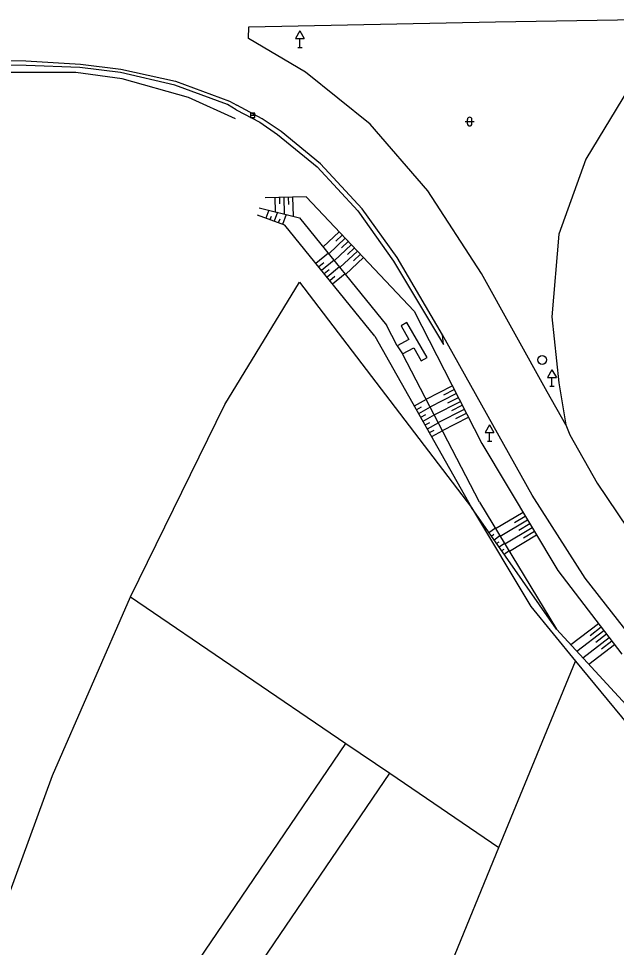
# Model space of a CAD drawing. Extents: x -737812 to -729375, y -1123000 to -1115500.
# Drawn here: x -736050 to -735982.3, y -1118220.4 to -1118115.1 of the extents above; entities that cross this region are included whole.
import ezdxf

# ---------------------------------------------------------------- set-up
doc = ezdxf.new("R2010")
doc.units = 0
for name, color, linetype in [('Doplněk polohopisu', 7, 'Continuous'), ('Doplňkové značky', 7, 'Continuous'), ('Hranice - ploty_ zdi', 7, 'Continuous'), ('Hranice parcel a úz_ celk', 7, 'Continuous'), ('Komunikace', 7, 'Continuous'), ('Povr_ zn_ inž_ sítí - kan_', 7, 'Continuous'), ('Výškopis', 7, 'Continuous'), ('Značky druhů pozemků', 7, 'Continuous')]:
    doc.layers.add(name, color=color, linetype=linetype)

msp = doc.modelspace()

# ---------------------------------------------------------------- linework, layer by layer
at = {"layer": 'Doplněk polohopisu'}
for p, q in [((-736049.19, -1118120.42), (-736067.44, -1118120.28)), ((-736043.08, -1118120.66), (-736049.19, -1118120.42)), ((-736038.49, -1118121.21), (-736043.08, -1118120.66)), ((-736032.33, -1118122.65), (-736038.49, -1118121.21)), ((-736026.37, -1118124.87), (-736032.33, -1118122.65)), ((-736025.38, -1118125.45), (-736026.37, -1118124.87)), ((-736025.38, -1118125.45), (-736022.69, -1118126.86)), ((-736022.69, -1118126.86), (-736020.69, -1118128.25)), ((-736020.69, -1118128.25), (-736016.2, -1118131.94)), ((-736016.2, -1118131.94), (-736011.61, -1118136.9)), ((-736011.61, -1118136.9), (-736007.54, -1118142.61)), ((-736007.54, -1118142.61), (-736001.89, -1118152.07)), ((-736006.04, -1118149.58), (-736006.68, -1118149.97)), ((-736006.68, -1118149.97), (-736005.8, -1118151.5)), ((-736003.74, -1118153.56), (-736006.04, -1118149.58)), ((-736001.89, -1118152.07), (-736001.98, -1118150.96)), ((-736005.8, -1118151.5), (-736007.12, -1118152.23)), ((-736007.12, -1118152.23), (-736006.52, -1118153.11)), ((-736006.52, -1118153.11), (-736005.24, -1118152.45)), ((-736005.24, -1118152.45), (-736004.42, -1118153.92)), ((-736004.42, -1118153.92), (-736003.74, -1118153.56))]:
    msp.add_line(p, q, dxfattribs=at)
at = {"layer": 'Doplňkové značky'}
for p, q in [((-736018.16, -1118116.51), (-736018.66, -1118117.38)), ((-736018.16, -1118116.51), (-736017.66, -1118117.38)), ((-736018.66, -1118117.38), (-736017.66, -1118117.38)), ((-736018.16, -1118118.38), (-736018.16, -1118117.38)), ((-736018.41, -1118118.38), (-736017.91, -1118118.38)), ((-735989.59, -1118154.93), (-735990.09, -1118155.8)), ((-735989.59, -1118154.93), (-735989.09, -1118155.8)), ((-735990.09, -1118155.8), (-735989.09, -1118155.8)), ((-735989.59, -1118156.8), (-735989.59, -1118155.8)), ((-735989.84, -1118156.8), (-735989.34, -1118156.8)), ((-735996.66, -1118161.16), (-735997.16, -1118162.03)), ((-735996.66, -1118161.16), (-735996.16, -1118162.03)), ((-735997.16, -1118162.03), (-735996.16, -1118162.03)), ((-735996.66, -1118163.03), (-735996.66, -1118162.03)), ((-735996.91, -1118163.03), (-735996.41, -1118163.03))]:
    msp.add_line(p, q, dxfattribs=at)
at = {"layer": 'Hranice - ploty_ zdi'}
for p, q in [((-736043.55, -1118121.22), (-736056.67, -1118121.22)), ((-736038.29, -1118121.96), (-736043.55, -1118121.22)), ((-736030.77, -1118124.07), (-736038.29, -1118121.96)), ((-736025.44, -1118126.46), (-736030.77, -1118124.07)), ((-736017.43, -1118135.33), (-736022.09, -1118135.43)), ((-736005.21, -1118148.3), (-736017.43, -1118135.33)), ((-736022.79, -1118136.58), (-736018.19, -1118137.69)), ((-736019.86, -1118138.55), (-736022.98, -1118137.4)), ((-736018.19, -1118137.69), (-736008.33, -1118149.86)), ((-736009.67, -1118151.12), (-736019.86, -1118138.55)), ((-736005.21, -1118148.3), (-735997.53, -1118163.28)), ((-736007.12, -1118152.23), (-736008.33, -1118149.86)), ((-736009.67, -1118151.12), (-735998.72, -1118170.57)), ((-735997.79, -1118169.94), (-736006.52, -1118153.11)), ((-735997.53, -1118163.28), (-735988.93, -1118177.68)), ((-735997.79, -1118169.94), (-735989.09, -1118184.33)), ((-735989.09, -1118184.33), (-735998.72, -1118170.57)), ((-735988.93, -1118177.68), (-735981.66, -1118187.17)), ((-735978.21, -1118196.17), (-735989.09, -1118184.33))]:
    msp.add_line(p, q, dxfattribs=at)
at = {"layer": 'Hranice parcel a úz_ celk'}
for p, q in [((-735995.6, -1118209.1), (-735986.91, -1118187.96)), ((-736035.97, -1118231.18), (-736012.94, -1118197.31)), ((-736031, -1118234.55), (-736007.98, -1118200.68)), ((-736011.49, -1118247.86), (-735995.6, -1118209.1))]:
    msp.add_line(p, q, dxfattribs=at)
for points in [[(-736037.36, -1118180.69), (-736026.68, -1118158.88), (-736018.21, -1118145)], [(-736018.21, -1118145), (-735998.72, -1118170.57), (-735992, -1118181.77), (-735986.91, -1118187.96)], [(-736053.04, -1118219.56), (-736046.21, -1118200.96), (-736037.36, -1118180.69)], [(-736037.36, -1118180.69), (-736012.94, -1118197.31), (-736007.98, -1118200.68), (-735995.6, -1118209.1)], [(-735986.91, -1118187.96), (-735978.13, -1118198.64), (-735963.22, -1118210.87)]]:
    msp.add_lwpolyline(points, dxfattribs=at)
at = {"layer": 'Komunikace'}
for p, q in [((-736023.94, -1118116.05), (-735995.98, -1118115.49)), ((-735995.98, -1118115.49), (-735972.44, -1118115.11)), ((-736024, -1118117.38), (-736023.94, -1118116.05)), ((-736017.52, -1118121.18), (-736024, -1118117.38)), ((-736067.43, -1118119.8), (-736049.22, -1118119.9)), ((-736049.22, -1118119.9), (-736043.01, -1118120.27)), ((-736043.01, -1118120.27), (-736038.46, -1118120.83)), ((-736038.46, -1118120.83), (-736032.26, -1118122.19)), ((-736010.21, -1118127.09), (-736017.52, -1118121.18)), ((-736032.26, -1118122.19), (-736026.14, -1118124.46)), ((-735980.93, -1118123.07), (-735985.76, -1118131.07)), ((-736026.14, -1118124.46), (-736025.3, -1118124.94)), ((-736022.45, -1118126.48), (-736025.3, -1118124.94)), ((-736020.28, -1118127.91), (-736022.45, -1118126.48)), ((-736003.66, -1118134.64), (-736010.21, -1118127.09)), ((-736015.83, -1118131.58), (-736020.28, -1118127.91)), ((-735985.76, -1118131.07), (-735988.81, -1118139.57)), ((-736011.11, -1118136.67), (-736015.83, -1118131.58)), ((-735997.56, -1118144.02), (-736003.66, -1118134.64)), ((-736007.15, -1118142.21), (-736011.11, -1118136.67)), ((-735988.81, -1118139.57), (-735989.6, -1118148.94)), ((-736001.98, -1118150.96), (-736007.15, -1118142.21)), ((-735990.15, -1118157.43), (-735997.56, -1118144.02)), ((-735989.6, -1118148.94), (-735988.82, -1118156.41)), ((-735991.84, -1118169.15), (-736001.98, -1118150.96)), ((-735988.82, -1118156.41), (-735988.01, -1118161.19)), ((-735988.01, -1118161.19), (-735990.15, -1118157.43)), ((-735988.01, -1118161.19), (-735987.57, -1118162.33)), ((-735987.57, -1118162.33), (-735984.46, -1118167.81)), ((-735984.46, -1118167.81), (-735979.75, -1118174.82)), ((-735985.84, -1118178.58), (-735991.84, -1118169.15)), ((-735979.69, -1118186.45), (-735985.84, -1118178.58))]:
    msp.add_line(p, q, dxfattribs=at)
at = {"layer": 'Povr_ zn_ inž_ sítí - kan_'}
msp.add_line((-736023.76, -1118126.08), (-736023.26, -1118126.08), dxfattribs=at)
msp.add_lwpolyline([(-736023.76, -1118126.33), (-736023.26, -1118126.33), (-736023.26, -1118125.83), (-736023.76, -1118125.83)], close=True, dxfattribs=at)
msp.add_circle((-735990.7, -1118153.82), 0.5, dxfattribs=at)
at = {"layer": 'Výškopis'}
for p, q in [((-736020.92, -1118137.03), (-736020.95, -1118135.41)), ((-736020.44, -1118136.1), (-736020.45, -1118135.4)), ((-736019.91, -1118137.28), (-736019.95, -1118135.38)), ((-736019.43, -1118136.18), (-736019.45, -1118135.37)), ((-736018.9, -1118137.52), (-736018.95, -1118135.36)), ((-736021.68, -1118136.85), (-736022.02, -1118137.76)), ((-736021.4, -1118137.54), (-736021.55, -1118137.93)), ((-736020.7, -1118137.08), (-736021.08, -1118138.1)), ((-736019.72, -1118137.32), (-736020.14, -1118138.45)), ((-736020.45, -1118137.85), (-736020.61, -1118138.27)), ((-736015.51, -1118141), (-736013.7, -1118139.29)), ((-736014.09, -1118140.35), (-736013.36, -1118139.66)), ((-736014.88, -1118141.78), (-736013.01, -1118140.02)), ((-736014.25, -1118142.56), (-736012.33, -1118140.75)), ((-736013.43, -1118141.1), (-736012.67, -1118140.38)), ((-736014.92, -1118141.73), (-736016.34, -1118142.89)), ((-736013.62, -1118143.34), (-736011.64, -1118141.48)), ((-736012.76, -1118141.85), (-736011.98, -1118141.11)), ((-736012.1, -1118142.59), (-736011.3, -1118141.84)), ((-736015.46, -1118142.81), (-736016.03, -1118143.28)), ((-736014.29, -1118142.51), (-736015.71, -1118143.66)), ((-736012.99, -1118144.12), (-736010.96, -1118142.2)), ((-736014.83, -1118143.59), (-736015.4, -1118144.05)), ((-736013.66, -1118143.28), (-736015.08, -1118144.44)), ((-736014.2, -1118144.37), (-736014.77, -1118144.83)), ((-736013.03, -1118144.06), (-736014.46, -1118145.22)), ((-736003.85, -1118158.26), (-736000.89, -1118156.74)), ((-736003.39, -1118159.14), (-736000.43, -1118157.63)), ((-736001.84, -1118157.79), (-736000.66, -1118157.18)), ((-736003.84, -1118158.29), (-736005.2, -1118159.05)), ((-736002.93, -1118160.03), (-735999.97, -1118158.52)), ((-736001.39, -1118158.68), (-736000.2, -1118158.07)), ((-736004.42, -1118159.19), (-736004.96, -1118159.49)), ((-736003.38, -1118159.17), (-736004.71, -1118159.93)), ((-736002.47, -1118160.92), (-735999.52, -1118159.41)), ((-736000.93, -1118159.57), (-735999.75, -1118158.96)), ((-736000.47, -1118160.46), (-735999.29, -1118159.85)), ((-736003.94, -1118160.06), (-736004.47, -1118160.36)), ((-736002.91, -1118160.06), (-736004.22, -1118160.8)), ((-736002.01, -1118161.81), (-735999.06, -1118160.3)), ((-736003.46, -1118160.94), (-736003.98, -1118161.23)), ((-736002.45, -1118160.95), (-736003.73, -1118161.67)), ((-736002.98, -1118161.82), (-736003.49, -1118162.1)), ((-736001.99, -1118161.84), (-736003.24, -1118162.54)), ((-735995.97, -1118172.95), (-735992.86, -1118171.09)), ((-735995.45, -1118173.81), (-735992.35, -1118171.95)), ((-735993.85, -1118172.27), (-735992.61, -1118171.52)), ((-735993.33, -1118173.12), (-735992.09, -1118172.38)), ((-735996, -1118172.91), (-735996.73, -1118173.42)), ((-735994.94, -1118174.66), (-735991.84, -1118172.81)), ((-735992.82, -1118173.98), (-735991.58, -1118173.24)), ((-735996.16, -1118173.63), (-735996.44, -1118173.83)), ((-735995.48, -1118173.76), (-735996.15, -1118174.24)), ((-735995.61, -1118174.47), (-735995.87, -1118174.65)), ((-735994.42, -1118175.52), (-735991.33, -1118173.67)), ((-735994.96, -1118174.62), (-735995.58, -1118175.06)), ((-735995.06, -1118175.3), (-735995.29, -1118175.47)), ((-735994.44, -1118175.48), (-735995.01, -1118175.88)), ((-735987.46, -1118186.1), (-735984.32, -1118183.7)), ((-735986.78, -1118186.84), (-735983.71, -1118184.49)), ((-735985.26, -1118185.05), (-735984.02, -1118184.09)), ((-735984.62, -1118185.82), (-735983.41, -1118184.89)), ((-735986.1, -1118187.58), (-735983.1, -1118185.29)), ((-735985.42, -1118188.32), (-735982.5, -1118186.08)), ((-735983.99, -1118186.59), (-735982.8, -1118185.68))]:
    msp.add_line(p, q, dxfattribs=at)
at = {"layer": 'Značky druhů pozemků'}
for p, q in [((-735999.42, -1118126.79), (-735998.42, -1118126.79)), ((-735999.17, -1118127.04), (-735999.17, -1118126.54)), ((-735998.67, -1118127.04), (-735998.67, -1118126.54))]:
    msp.add_line(p, q, dxfattribs=at)
for centre, start, end in [((-735998.92, -1118126.54), 0, 180), ((-735998.92, -1118127.04), 180, 360)]:
    msp.add_arc(centre, 0.25, start, end, dxfattribs=at)

doc.saveas('drawing.dxf')
